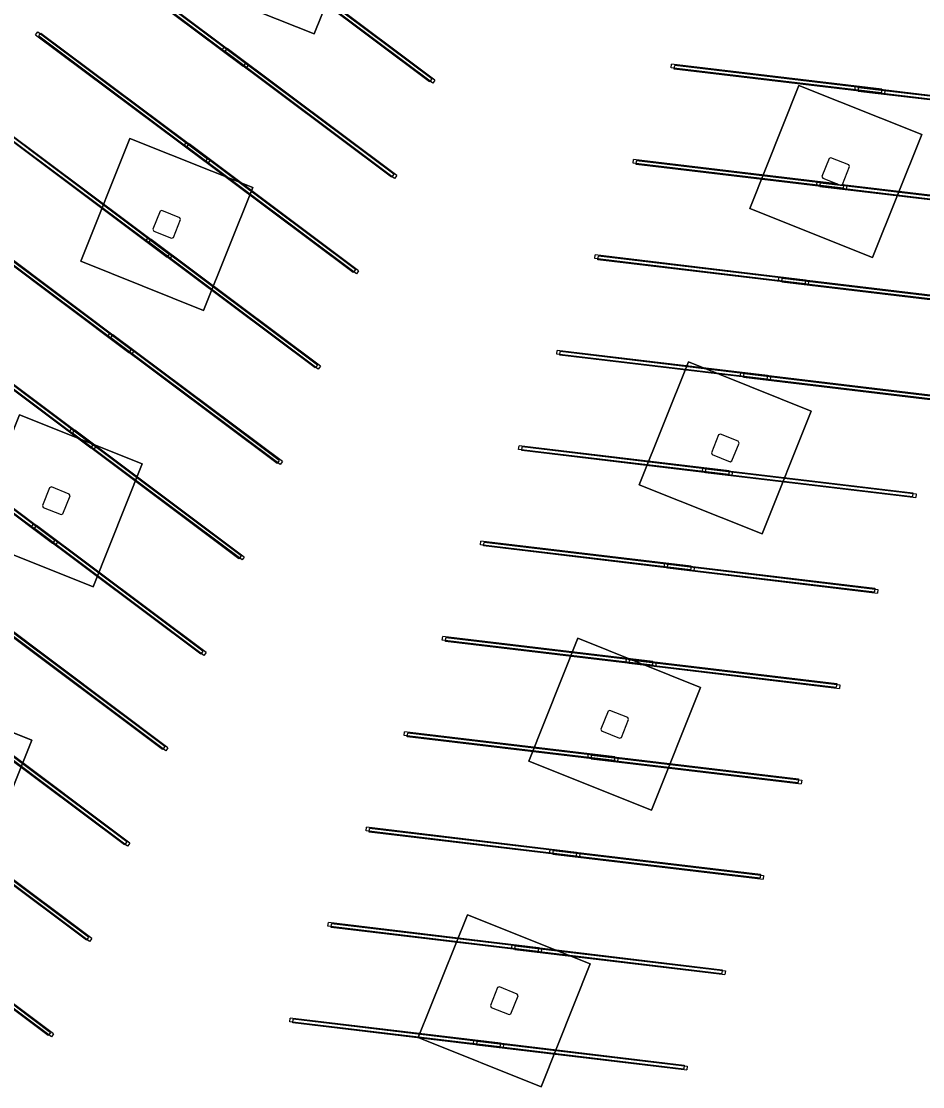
# Model space of a CAD drawing. Extents: x 468143 to 491361, y 1438528 to 1468730.
# Drawn here: x 488578.1 to 488659.9, y 1467144.1 to 1467240.7 of the extents above; entities that cross this region are included whole.
import ezdxf

# ---------------------------------------------------------------- set-up
doc = ezdxf.new("R2010")
doc.units = 0
doc.layers.add('Default', color=7, linetype='Continuous')
doc.layers.add('Xreference_dp', color=7, linetype='Continuous')

# ---------------------------------------------------------------- blocks, each defined once
blk = doc.blocks.new('Footing-Rectangular - F1-181549-FOUNDATION PLAN_1')
at = {"layer": 'Default'}
for p, q in [((72, 72), (-72, 72)), ((-72, 72), (-72, -72)), ((-72, -72), (-72, 72)), ((-72, 72), (72, 72)), ((72, -72), (72, 72)), ((72, 72), (72, -72)), ((-72, -72), (72, -72)), ((72, -72), (-72, -72))]:
    blk.add_line(p, q, dxfattribs=at)

msp = doc.modelspace()

# ---------------------------------------------------------------- linework, layer by layer
at = {"layer": 'Xreference_dp'}
for p, q in [((488582.852, 1467248.142), (488598.231, 1467236.634)), ((488583.051, 1467248.409), (488598.431, 1467236.901)), ((488583.135, 1467248.031), (488598.515, 1467236.524)), ((488583.334, 1467248.298), (488598.714, 1467236.79)), ((488615.141, 1467235.223), (488599.761, 1467246.73)), ((488615.424, 1467235.112), (488600.045, 1467246.619)), ((488615.341, 1467235.489), (488600.427, 1467246.649)), ((488615.624, 1467235.379), (488600.717, 1467246.533)), ((488579.391, 1467239.491), (488579.59, 1467239.758)), ((488579.391, 1467239.491), (488594.77, 1467227.984)), ((488579.59, 1467239.758), (488594.97, 1467228.25)), ((488579.674, 1467239.38), (488579.874, 1467239.647)), ((488579.674, 1467239.38), (488595.054, 1467227.873)), ((488579.874, 1467239.647), (488595.253, 1467228.14)), ((488596.3, 1467238.079), (488596.5, 1467238.346)), ((488611.88, 1467226.839), (488596.5, 1467238.346)), ((488596.584, 1467237.968), (488596.783, 1467238.235)), ((488612.163, 1467226.728), (488596.783, 1467238.235)), ((488611.68, 1467226.572), (488596.3, 1467238.079)), ((488611.963, 1467226.461), (488596.584, 1467237.968)), ((488598.431, 1467236.901), (488598.231, 1467236.634)), ((488598.714, 1467236.79), (488598.515, 1467236.524)), ((488637.06, 1467236.489), (488637.1, 1467236.82)), ((488656.133, 1467234.213), (488637.06, 1467236.489)), ((488656.173, 1467234.544), (488637.1, 1467236.82)), ((488637.343, 1467236.378), (488637.383, 1467236.709)), ((488656.416, 1467234.102), (488637.343, 1467236.378)), ((488656.456, 1467234.433), (488637.383, 1467236.709)), ((488615.341, 1467235.489), (488615.141, 1467235.223)), ((488615.624, 1467235.379), (488615.424, 1467235.112)), ((488653.739, 1467234.499), (488653.778, 1467234.83)), ((488653.739, 1467234.499), (488672.812, 1467232.223)), ((488653.778, 1467234.83), (488672.851, 1467232.554)), ((488654.022, 1467234.388), (488654.061, 1467234.719)), ((488654.022, 1467234.388), (488673.095, 1467232.112)), ((488654.061, 1467234.719), (488673.134, 1467232.443)), ((488656.173, 1467234.544), (488656.133, 1467234.213)), ((488656.456, 1467234.433), (488656.416, 1467234.102)), ((488575.93, 1467230.84), (488591.31, 1467219.333)), ((488576.129, 1467231.107), (488591.509, 1467219.6)), ((488576.213, 1467230.729), (488591.593, 1467219.222)), ((488576.413, 1467230.996), (488591.792, 1467219.489)), ((488592.84, 1467229.428), (488593.039, 1467229.695)), ((488608.419, 1467218.188), (488593.039, 1467229.695)), ((488593.123, 1467229.317), (488593.322, 1467229.584)), ((488608.702, 1467218.077), (488593.322, 1467229.584)), ((488608.219, 1467217.921), (488592.84, 1467229.428)), ((488608.503, 1467217.81), (488593.123, 1467229.317)), ((488594.97, 1467228.25), (488594.77, 1467227.984)), ((488595.253, 1467228.14), (488595.054, 1467227.873)), ((488633.599, 1467227.838), (488633.639, 1467228.169)), ((488652.672, 1467225.562), (488633.599, 1467227.838)), ((488652.135, 1467225.962), (488633.639, 1467228.169)), ((488633.882, 1467227.727), (488633.922, 1467228.058)), ((488652.955, 1467225.452), (488633.882, 1467227.727)), ((488652.409, 1467225.852), (488633.922, 1467228.058)), ((488651.393, 1467228.273), (488650.743, 1467226.648)), ((488651.556, 1467228.343), (488651.393, 1467228.273)), ((488653.181, 1467227.693), (488651.556, 1467228.343)), ((488652.6, 1467225.906), (488653.25, 1467227.53)), ((488653.25, 1467227.53), (488653.181, 1467227.693)), ((488611.88, 1467226.839), (488611.68, 1467226.572)), ((488612.163, 1467226.728), (488611.963, 1467226.461)), ((488650.743, 1467226.648), (488650.813, 1467226.486)), ((488650.278, 1467225.848), (488650.317, 1467226.179)), ((488650.278, 1467225.848), (488669.351, 1467223.572)), ((488650.317, 1467226.179), (488652.135, 1467225.962)), ((488650.561, 1467225.737), (488650.6, 1467226.068)), ((488650.561, 1467225.737), (488669.634, 1467223.461)), ((488650.6, 1467226.068), (488652.409, 1467225.852)), ((488650.813, 1467226.486), (488652.438, 1467225.836)), ((488652.438, 1467225.836), (488652.6, 1467225.906)), ((488652.459, 1467225.846), (488669.673, 1467223.792)), ((488652.995, 1467225.782), (488652.459, 1467225.846)), ((488652.6, 1467225.907), (488669.39, 1467223.903)), ((488652.712, 1467225.893), (488652.6, 1467225.907)), ((488652.712, 1467225.893), (488652.672, 1467225.562)), ((488652.995, 1467225.782), (488652.955, 1467225.452)), ((488590.686, 1467223.479), (488590.036, 1467221.855)), ((488590.849, 1467223.549), (488590.686, 1467223.479)), ((488592.473, 1467222.899), (488590.849, 1467223.549)), ((488591.893, 1467221.112), (488592.543, 1467222.737)), ((488592.543, 1467222.737), (488592.473, 1467222.899)), ((488572.469, 1467222.189), (488587.849, 1467210.682)), ((488572.669, 1467222.456), (488588.048, 1467210.949)), ((488572.752, 1467222.078), (488588.132, 1467210.571)), ((488572.952, 1467222.345), (488588.332, 1467210.838)), ((488590.036, 1467221.855), (488590.106, 1467221.692)), ((488589.379, 1467220.777), (488589.578, 1467221.044)), ((488604.759, 1467209.27), (488589.379, 1467220.777)), ((488604.958, 1467209.537), (488589.578, 1467221.044)), ((488589.662, 1467220.667), (488589.862, 1467220.933)), ((488605.241, 1467209.426), (488589.862, 1467220.933)), ((488590.106, 1467221.692), (488591.731, 1467221.042)), ((488591.731, 1467221.042), (488591.893, 1467221.112)), ((488605.042, 1467209.159), (488589.662, 1467220.667)), ((488591.509, 1467219.6), (488591.31, 1467219.333)), ((488591.792, 1467219.489), (488591.593, 1467219.222)), ((488630.138, 1467219.187), (488630.178, 1467219.518)), ((488649.211, 1467216.911), (488630.138, 1467219.187)), ((488649.251, 1467217.242), (488630.178, 1467219.518)), ((488630.422, 1467219.076), (488630.461, 1467219.407)), ((488649.495, 1467216.801), (488630.422, 1467219.076)), ((488649.534, 1467217.132), (488630.461, 1467219.407)), ((488608.419, 1467218.188), (488608.219, 1467217.921)), ((488608.702, 1467218.077), (488608.503, 1467217.81)), ((488646.817, 1467217.197), (488646.856, 1467217.528)), ((488646.817, 1467217.197), (488665.89, 1467214.921)), ((488646.856, 1467217.528), (488665.929, 1467215.252)), ((488647.1, 1467217.086), (488647.14, 1467217.417)), ((488647.1, 1467217.086), (488666.173, 1467214.811)), ((488647.14, 1467217.417), (488666.213, 1467215.141)), ((488649.251, 1467217.242), (488649.211, 1467216.911)), ((488649.534, 1467217.132), (488649.495, 1467216.801)), ((488569.008, 1467213.538), (488584.388, 1467202.031)), ((488569.208, 1467213.805), (488584.587, 1467202.298)), ((488569.291, 1467213.427), (488584.671, 1467201.92)), ((488569.491, 1467213.694), (488584.871, 1467202.187)), ((488585.918, 1467212.126), (488586.117, 1467212.393)), ((488601.298, 1467200.619), (488585.918, 1467212.126)), ((488601.497, 1467200.886), (488586.117, 1467212.393)), ((488586.201, 1467212.016), (488586.401, 1467212.283)), ((488601.78, 1467200.775), (488586.401, 1467212.283)), ((488601.581, 1467200.508), (488586.201, 1467212.016)), ((488588.048, 1467210.949), (488587.849, 1467210.682)), ((488588.332, 1467210.838), (488588.132, 1467210.571)), ((488626.677, 1467210.536), (488626.717, 1467210.867)), ((488645.751, 1467208.261), (488626.677, 1467210.536)), ((488645.79, 1467208.592), (488626.717, 1467210.867)), ((488626.961, 1467210.426), (488627, 1467210.757)), ((488646.034, 1467208.15), (488626.961, 1467210.426)), ((488646.073, 1467208.481), (488627, 1467210.757)), ((488604.958, 1467209.537), (488604.759, 1467209.27)), ((488605.241, 1467209.426), (488605.042, 1467209.159)), ((488643.356, 1467208.546), (488643.395, 1467208.877)), ((488643.356, 1467208.546), (488662.429, 1467206.27)), ((488643.395, 1467208.877), (488662.468, 1467206.601)), ((488643.639, 1467208.435), (488643.679, 1467208.766)), ((488643.639, 1467208.435), (488662.712, 1467206.16)), ((488643.679, 1467208.766), (488662.752, 1467206.491)), ((488645.79, 1467208.592), (488645.751, 1467208.261)), ((488646.073, 1467208.481), (488646.034, 1467208.15)), ((488565.547, 1467204.887), (488580.927, 1467193.38)), ((488565.747, 1467205.154), (488581.127, 1467193.647)), ((488565.83, 1467204.777), (488581.21, 1467193.269)), ((488566.03, 1467205.043), (488581.41, 1467193.536)), ((488582.457, 1467203.476), (488582.657, 1467203.742)), ((488597.837, 1467191.968), (488582.457, 1467203.476)), ((488598.036, 1467192.235), (488582.657, 1467203.742)), ((488582.74, 1467203.365), (488582.94, 1467203.632)), ((488598.12, 1467191.857), (488582.74, 1467203.365)), ((488598.32, 1467192.124), (488582.94, 1467203.632)), ((488641.364, 1467203.205), (488640.714, 1467201.58)), ((488641.527, 1467203.275), (488641.364, 1467203.205)), ((488643.152, 1467202.625), (488641.527, 1467203.275)), ((488642.571, 1467200.837), (488643.221, 1467202.462)), ((488643.221, 1467202.462), (488643.152, 1467202.625)), ((488584.587, 1467202.298), (488584.388, 1467202.031)), ((488584.871, 1467202.187), (488584.671, 1467201.92)), ((488623.217, 1467201.886), (488623.256, 1467202.217)), ((488642.29, 1467199.61), (488623.217, 1467201.886)), ((488642.329, 1467199.941), (488623.256, 1467202.217)), ((488623.5, 1467201.775), (488623.539, 1467202.106)), ((488642.573, 1467199.499), (488623.5, 1467201.775)), ((488642.612, 1467199.83), (488623.539, 1467202.106)), ((488640.714, 1467201.58), (488640.784, 1467201.418)), ((488601.497, 1467200.886), (488601.298, 1467200.619)), ((488601.78, 1467200.775), (488601.581, 1467200.508)), ((488640.784, 1467201.418), (488642.409, 1467200.768)), ((488642.409, 1467200.768), (488642.571, 1467200.837)), ((488639.895, 1467199.895), (488639.935, 1467200.226)), ((488639.895, 1467199.895), (488658.968, 1467197.62)), ((488639.935, 1467200.226), (488659.008, 1467197.951)), ((488640.178, 1467199.785), (488640.218, 1467200.116)), ((488640.178, 1467199.785), (488659.251, 1467197.509)), ((488640.218, 1467200.116), (488659.291, 1467197.84)), ((488642.329, 1467199.941), (488642.29, 1467199.61)), ((488642.612, 1467199.83), (488642.573, 1467199.499)), ((488580.657, 1467198.411), (488580.007, 1467196.786)), ((488580.82, 1467198.481), (488580.657, 1467198.411)), ((488582.445, 1467197.831), (488580.82, 1467198.481)), ((488581.864, 1467196.043), (488582.514, 1467197.668)), ((488582.514, 1467197.668), (488582.445, 1467197.831)), ((488659.008, 1467197.951), (488658.968, 1467197.62)), ((488659.291, 1467197.84), (488659.251, 1467197.509)), ((488580.007, 1467196.786), (488580.077, 1467196.624)), ((488580.077, 1467196.624), (488581.702, 1467195.974)), ((488581.702, 1467195.974), (488581.864, 1467196.043)), ((488578.996, 1467194.825), (488579.196, 1467195.092)), ((488594.376, 1467183.317), (488578.996, 1467194.825)), ((488594.576, 1467183.584), (488579.196, 1467195.092)), ((488579.279, 1467194.714), (488579.479, 1467194.981)), ((488594.659, 1467183.206), (488579.279, 1467194.714)), ((488594.859, 1467183.473), (488579.479, 1467194.981)), ((488581.127, 1467193.647), (488580.927, 1467193.38)), ((488581.41, 1467193.536), (488581.21, 1467193.269)), ((488619.756, 1467193.235), (488619.795, 1467193.566)), ((488638.829, 1467190.959), (488619.756, 1467193.235)), ((488638.868, 1467191.29), (488619.795, 1467193.566)), ((488620.039, 1467193.124), (488620.078, 1467193.455)), ((488639.112, 1467190.848), (488620.039, 1467193.124)), ((488639.151, 1467191.179), (488620.078, 1467193.455)), ((488598.036, 1467192.235), (488597.837, 1467191.968)), ((488598.32, 1467192.124), (488598.12, 1467191.857)), ((488636.434, 1467191.245), (488636.474, 1467191.576)), ((488636.434, 1467191.245), (488655.507, 1467188.969)), ((488636.474, 1467191.576), (488655.547, 1467189.3)), ((488636.717, 1467191.134), (488636.757, 1467191.465)), ((488636.717, 1467191.134), (488655.79, 1467188.858)), ((488636.757, 1467191.465), (488655.83, 1467189.189)), ((488638.868, 1467191.29), (488638.829, 1467190.959)), ((488639.151, 1467191.179), (488639.112, 1467190.848)), ((488655.547, 1467189.3), (488655.507, 1467188.969)), ((488655.83, 1467189.189), (488655.79, 1467188.858)), ((488590.915, 1467174.666), (488575.535, 1467186.174)), ((488591.115, 1467174.933), (488575.735, 1467186.441)), ((488591.198, 1467174.556), (488575.818, 1467186.063)), ((488591.398, 1467174.822), (488576.018, 1467186.33)), ((488616.295, 1467184.584), (488616.334, 1467184.915)), ((488635.368, 1467182.308), (488616.295, 1467184.584)), ((488635.407, 1467182.639), (488616.334, 1467184.915)), ((488616.578, 1467184.473), (488616.617, 1467184.804)), ((488635.651, 1467182.197), (488616.578, 1467184.473)), ((488635.69, 1467182.528), (488616.617, 1467184.804)), ((488594.576, 1467183.584), (488594.376, 1467183.317)), ((488594.859, 1467183.473), (488594.659, 1467183.206)), ((488632.973, 1467182.594), (488633.013, 1467182.925)), ((488632.973, 1467182.594), (488652.046, 1467180.318)), ((488633.013, 1467182.925), (488652.086, 1467180.649)), ((488633.256, 1467182.483), (488633.296, 1467182.814)), ((488633.256, 1467182.483), (488652.329, 1467180.207)), ((488633.296, 1467182.814), (488652.369, 1467180.538)), ((488635.407, 1467182.639), (488635.368, 1467182.308)), ((488635.69, 1467182.528), (488635.651, 1467182.197)), ((488652.086, 1467180.649), (488652.046, 1467180.318)), ((488652.369, 1467180.538), (488652.329, 1467180.207)), ((488587.454, 1467166.015), (488572.074, 1467177.523)), ((488587.654, 1467166.282), (488572.274, 1467177.79)), ((488587.737, 1467165.905), (488572.357, 1467177.412)), ((488587.937, 1467166.172), (488572.557, 1467177.679)), ((488631.335, 1467178.137), (488630.685, 1467176.512)), ((488631.498, 1467178.206), (488631.335, 1467178.137)), ((488633.123, 1467177.556), (488631.498, 1467178.206)), ((488632.542, 1467175.769), (488633.192, 1467177.394)), ((488633.192, 1467177.394), (488633.123, 1467177.556)), ((488630.685, 1467176.512), (488630.755, 1467176.349)), ((488630.755, 1467176.349), (488632.38, 1467175.699)), ((488612.834, 1467175.933), (488612.873, 1467176.264)), ((488631.907, 1467173.657), (488612.834, 1467175.933)), ((488631.946, 1467173.988), (488612.873, 1467176.264)), ((488613.117, 1467175.822), (488613.157, 1467176.153)), ((488632.19, 1467173.546), (488613.117, 1467175.822)), ((488632.23, 1467173.877), (488613.157, 1467176.153)), ((488632.38, 1467175.699), (488632.542, 1467175.769)), ((488591.115, 1467174.933), (488590.915, 1467174.666)), ((488591.398, 1467174.822), (488591.198, 1467174.556)), ((488629.512, 1467173.943), (488629.552, 1467174.274)), ((488629.512, 1467173.943), (488648.585, 1467171.667)), ((488629.552, 1467174.274), (488648.625, 1467171.998)), ((488629.796, 1467173.832), (488629.835, 1467174.163)), ((488629.796, 1467173.832), (488648.869, 1467171.556)), ((488629.835, 1467174.163), (488648.908, 1467171.887)), ((488631.946, 1467173.988), (488631.907, 1467173.657)), ((488632.23, 1467173.877), (488632.19, 1467173.546)), ((488648.625, 1467171.998), (488648.585, 1467171.667)), ((488648.908, 1467171.887), (488648.869, 1467171.556)), ((488583.993, 1467157.365), (488568.613, 1467168.872)), ((488584.193, 1467157.632), (488568.813, 1467169.139)), ((488584.276, 1467157.254), (488568.896, 1467168.761)), ((488584.476, 1467157.521), (488569.096, 1467169.028)), ((488609.373, 1467167.282), (488609.413, 1467167.613)), ((488628.486, 1467165.337), (488609.413, 1467167.613)), ((488628.446, 1467165.006), (488609.373, 1467167.282)), ((488609.656, 1467167.171), (488609.696, 1467167.502)), ((488628.729, 1467164.895), (488609.656, 1467167.171)), ((488628.769, 1467165.226), (488609.696, 1467167.502)), ((488587.654, 1467166.282), (488587.454, 1467166.015)), ((488587.937, 1467166.172), (488587.737, 1467165.905)), ((488626.052, 1467165.292), (488626.091, 1467165.623)), ((488626.052, 1467165.292), (488645.125, 1467163.016)), ((488626.091, 1467165.623), (488645.164, 1467163.347)), ((488626.335, 1467165.181), (488626.374, 1467165.512)), ((488626.335, 1467165.181), (488645.408, 1467162.905)), ((488626.374, 1467165.512), (488645.447, 1467163.236)), ((488628.486, 1467165.337), (488628.446, 1467165.006)), ((488628.769, 1467165.226), (488628.729, 1467164.895)), ((488645.164, 1467163.347), (488645.125, 1467163.016)), ((488645.447, 1467163.236), (488645.408, 1467162.905)), ((488580.532, 1467148.714), (488565.152, 1467160.221)), ((488580.732, 1467148.981), (488565.352, 1467160.488)), ((488580.815, 1467148.603), (488565.436, 1467160.11)), ((488581.015, 1467148.87), (488565.635, 1467160.377)), ((488605.912, 1467158.631), (488605.952, 1467158.962)), ((488625.025, 1467156.686), (488605.952, 1467158.962)), ((488624.985, 1467156.355), (488605.912, 1467158.631)), ((488606.195, 1467158.52), (488606.235, 1467158.851)), ((488625.268, 1467156.244), (488606.195, 1467158.52)), ((488625.308, 1467156.575), (488606.235, 1467158.851)), ((488584.193, 1467157.632), (488583.993, 1467157.365)), ((488584.476, 1467157.521), (488584.276, 1467157.254)), ((488622.591, 1467156.641), (488622.63, 1467156.972)), ((488622.591, 1467156.641), (488641.664, 1467154.365)), ((488622.63, 1467156.972), (488641.703, 1467154.696)), ((488622.874, 1467156.53), (488622.913, 1467156.861)), ((488622.874, 1467156.53), (488641.947, 1467154.254)), ((488622.913, 1467156.861), (488641.986, 1467154.585)), ((488625.025, 1467156.686), (488624.985, 1467156.355)), ((488625.308, 1467156.575), (488625.268, 1467156.244)), ((488641.703, 1467154.696), (488641.664, 1467154.365)), ((488641.986, 1467154.585), (488641.947, 1467154.254)), ((488621.469, 1467153.138), (488621.307, 1467153.068)), ((488623.094, 1467152.488), (488621.469, 1467153.138)), ((488621.307, 1467153.068), (488620.657, 1467151.443)), ((488622.513, 1467150.701), (488623.164, 1467152.325)), ((488623.164, 1467152.325), (488623.094, 1467152.488)), ((488620.657, 1467151.443), (488620.726, 1467151.281)), ((488620.726, 1467151.281), (488622.351, 1467150.631)), ((488602.451, 1467149.98), (488602.491, 1467150.311)), ((488621.564, 1467148.035), (488602.491, 1467150.311)), ((488622.351, 1467150.631), (488622.513, 1467150.701)), ((488621.524, 1467147.704), (488602.451, 1467149.98)), ((488602.734, 1467149.869), (488602.774, 1467150.2)), ((488621.807, 1467147.594), (488602.734, 1467149.869)), ((488621.847, 1467147.925), (488602.774, 1467150.2)), ((488580.732, 1467148.981), (488580.532, 1467148.714)), ((488581.015, 1467148.87), (488580.815, 1467148.603)), ((488619.13, 1467147.99), (488619.169, 1467148.321)), ((488619.169, 1467148.321), (488638.242, 1467146.045)), ((488619.13, 1467147.99), (488638.203, 1467145.714)), ((488619.413, 1467147.879), (488619.452, 1467148.21)), ((488619.413, 1467147.879), (488638.486, 1467145.603)), ((488619.452, 1467148.21), (488638.525, 1467145.934)), ((488621.564, 1467148.035), (488621.524, 1467147.704)), ((488621.847, 1467147.925), (488621.807, 1467147.594)), ((488638.242, 1467146.045), (488638.203, 1467145.714)), ((488638.525, 1467145.934), (488638.486, 1467145.603))]:
    msp.add_line(p, q, dxfattribs=at)

# ---------------------------------------------------------------- block references
at = {"layer": 'Xreference_dp', "xscale": 0.08333333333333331, "yscale": 0.08333333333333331, "rotation": 158.19551636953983}
for p in [(488601.318, 1467247.364), (488651.997, 1467227.089), (488591.29, 1467222.296), (488641.968, 1467202.021), (488581.261, 1467197.227), (488631.939, 1467176.953), (488571.232, 1467172.159), (488621.91, 1467151.884)]:
    msp.add_blockref('Footing-Rectangular - F1-181549-FOUNDATION PLAN_1', p, dxfattribs=at)

doc.saveas('drawing.dxf')
